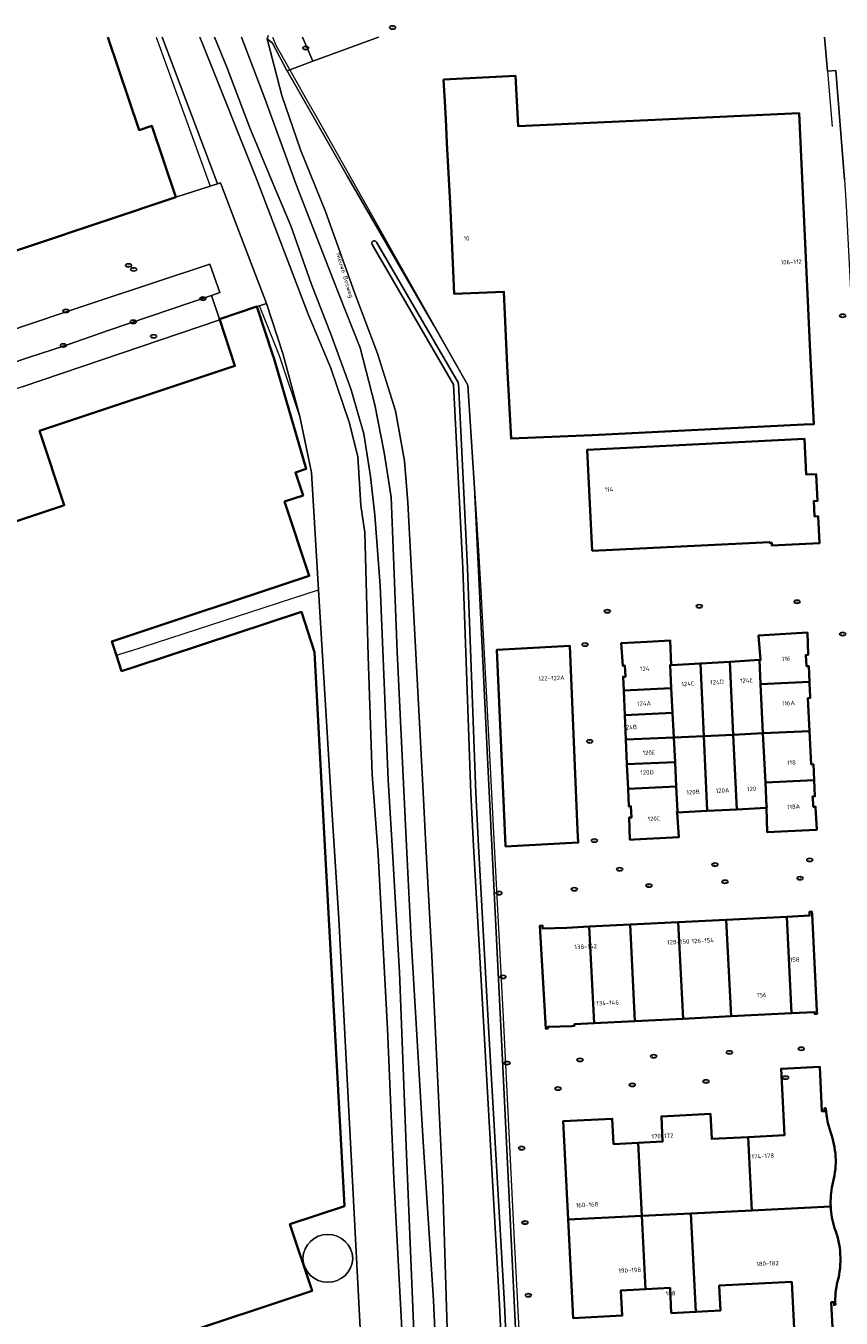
# Model space of a CAD drawing. Header units: metres. Extents: x 103671 to 105190, y 427150 to 429171.
# Tile 306 of 320: x 104499 to 104665, y 428904 to 429167. Entities that reach past the tile are written whole.
import ezdxf
from ezdxf.enums import TextEntityAlignment as Align

# ---------------------------------------------------------------- set-up
doc = ezdxf.new("R2010")
doc.units = ezdxf.units.M
for name, color, linetype, lineweight in [('B-WE-GR-GRAS-GV', 253, 'Continuous', 13), ('B-WE-IE-MEUBILAIR-S', 253, 'Continuous', 25), ('B-WE-IE-TERREINAFSCHEIDING_KUNSTMATIG_HEKWERK-G', 253, 'IE-TERREINAFSCHEIDING_KUNSTMATIG-SO', 18), ('B-WE-IE-TERREINAFSCHEIDING_KUNSTMATIG_HEKWERK_RASTER-G', 253, 'IE-TERREINAFSCHEIDING_KUNSTMATIG-SO', 18), ('B-WE-OG-BEBOUWING-GV', 253, 'Continuous', 35), ('B-WE-OG-BEBOUWING-T18', 7, 'Continuous', 18), ('B-WE-OG-BEBOUWING_OPSLAGTANK-GV', 253, 'Continuous', 18), ('B-WE-OG-TERREIN_ERF-GV', 253, 'Continuous', 18), ('B-WE-OG-TOPOGRAFIE-T18', 7, 'Continuous', 18), ('B-WE-OG-WATER_GREPPEL-GV', 253, 'Continuous', 18), ('B-WE-VH-GESLOTENVERHARDING_ASFALT-GV', 253, 'Continuous', 18), ('B-WE-VH-GESLOTENVERHARDING_BETON-GV', 253, 'Continuous', 18), ('B-WE-VH-OPENVERHARDING-GV', 253, 'Continuous', 18), ('B-WE-VH-OPENVERHARDING_TEGEL-GV', 253, 'Continuous', 18)]:
    doc.layers.add(name, color=color, linetype=linetype, lineweight=lineweight)
doc.styles.add('NLCS-ISO', font='NLCS-ISO.ttf')
doc.styles.add('NLCS-ISO-M500-T18', font='NLCS-ISO.ttf', dxfattribs={"height": 0.9})
doc.linetypes.add('IE-TERREINAFSCHEIDING_KUNSTMATIG-SO', pattern='A,4,[82,NLCS.SHX,S=0.75,R=90,X=0,Y=0],4,-2', length=10)

# ---------------------------------------------------------------- blocks, each defined once
blk = doc.blocks.new('SIE-MEUBILAIR_PUT_KOLK-SO')
blk.add_ellipse((0, 0), major_axis=(1.25, 0), ratio=0.54)
at = {"style": 'NLCS-ISO'}
blk.add_text('klk', height=0.75, dxfattribs=at).set_placement((0.03, 0), align=Align.MIDDLE_CENTER)
blk = doc.blocks.new('SIE-MEUBILAIR_PUT_RIOOLPUT-SO')
blk.add_ellipse((0, 0), major_axis=(1.25, 0), ratio=0.54)
at = {"style": 'NLCS-ISO'}
blk.add_text('ri', height=0.75, dxfattribs=at).set_placement((-0.04, 0.07), align=Align.MIDDLE_CENTER)

msp = doc.modelspace()

# ---------------------------------------------------------------- linework, layer by layer
at = {"layer": 'B-WE-GR-GRAS-GV', "flags": 128}
for points in [[(104526.967, 429164.479), (104537.745, 429135.887), (104538.228, 429134.642), (104538.844, 429134.844), (104542.18, 429126.1), (104548.206, 429110.305), (104551.532, 429100.087), (104554.96, 429087.287), (104557.359, 429075.915), (104558.771, 429052.048), (104561.532, 429006.296), (104561.948, 429000), (104562.932, 428985.131), (104568.865, 428870.644)], [(104534.644, 429164.479), (104535.511, 429162.281), (104546.134, 429135.65), (104556.646, 429108.108), (104561.319, 429097.123), (104565.019, 429086.153), (104566.798, 429079.156), (104567.381, 429069.191), (104568.204, 429063.694), (104568.899, 429038.6), (104569.667, 429014.524), (104570.808, 429000), (104570.954, 428998.149), (104572.811, 428962.818), (104574.097, 428932.329), (104575.588, 428904.296), (104576.164, 428893.609)], [(104546.134, 429135.65), (104535.511, 429162.281), (104534.644, 429164.479)], [(104537.614, 429164.479), (104540.112, 429158.369), (104544.792, 429145.976), (104549.16, 429135.58), (104553.149, 429126.067), (104557.297, 429114.375), (104561.398, 429103.685), (104565.416, 429092.726), (104567.986, 429083.758), (104569.356, 429075.139), (104570.229, 429067.238), (104571.358, 429052.956), (104572.981, 429013.405), (104573.76, 429000), (104575.256, 428974.269), (104576.668, 428937.3), (104578.394, 428896.263)], [(104578.394, 428896.263), (104576.668, 428937.3), (104575.256, 428974.269), (104573.76, 429000), (104572.981, 429013.405), (104571.358, 429052.956), (104570.229, 429067.238), (104569.356, 429075.139), (104567.986, 429083.758), (104565.416, 429092.726), (104561.398, 429103.685), (104557.297, 429114.375), (104553.149, 429126.067), (104549.16, 429135.58), (104544.792, 429145.976), (104540.112, 429158.369), (104537.614, 429164.479)], [(104584.079, 428865.445), (104582.179, 428907.629), (104580.079, 428939.815), (104577.662, 428981.046), (104576.706, 429000), (104575.997, 429014.077), (104574.788, 429039.422), (104574.054, 429058.821), (104573.536, 429070.92), (104572.156, 429080.018), (104570.222, 429089.675), (104567.236, 429101.272), (104562.854, 429112.371), (104554.324, 429134.289), (104547.833, 429151.991), (104543.11, 429164.479)], [(104543.11, 429164.479), (104547.833, 429151.991), (104554.324, 429134.289), (104562.854, 429112.371), (104567.236, 429101.272), (104570.222, 429089.675), (104572.156, 429080.018), (104573.536, 429070.92), (104574.054, 429058.821), (104574.788, 429039.422), (104575.997, 429014.077), (104576.706, 429000), (104577.662, 428981.046), (104580.079, 428939.815), (104582.179, 428907.629), (104584.079, 428865.445)], [(104585.335, 428888.606), (104584.06, 428930.411), (104581.847, 428977.642), (104580.637, 429000), (104580.045, 429010.94), (104576.979, 429069.805), (104576.248, 429078.287), (104574.416, 429088.438), (104570.812, 429100.139), (104566.138, 429112.534), (104560.195, 429128.973), (104555.137, 429141.539), (104551.313, 429152.554), (104548.331, 429164.12), (104548.635, 429164.848)], [(104599.27, 428893.459), (104596.127, 428957.834), (104593.27, 429015.143), (104590.609, 429071.372), (104590.521, 429072.706), (104589.131, 429093.713), (104582.212, 429105.959), (104564.667, 429136.121), (104552.414, 429157.612), (104552.366, 429157.696), (104549.435, 429163.236), (104548.331, 429164.12), (104551.313, 429152.554), (104555.137, 429141.539), (104560.195, 429128.973), (104566.138, 429112.534), (104570.812, 429100.139), (104574.416, 429088.438), (104576.248, 429078.287), (104576.979, 429069.805), (104580.045, 429010.94), (104580.637, 429000), (104581.847, 428977.642), (104584.06, 428930.411), (104585.335, 428888.606)], [(104576.164, 428893.609), (104575.588, 428904.296), (104574.097, 428932.329), (104572.811, 428962.818), (104570.954, 428998.149), (104570.808, 429000), (104569.667, 429014.524), (104568.899, 429038.6), (104568.204, 429063.694), (104567.381, 429069.191), (104566.798, 429079.156), (104565.019, 429086.153), (104561.319, 429097.123), (104556.646, 429108.108), (104546.134, 429135.65)], [(104597.709, 428860.946), (104595.607, 428906.711), (104592.453, 428961.906), (104590.348, 428999.972), (104589.759, 429010.635), (104589.759, 429010.639), (104589.758, 429010.644), (104588.114, 429056.438), (104586.248, 429093.814), (104569.698, 429122.266), (104569.657, 429122.355), (104569.635, 429122.45), (104569.631, 429122.548), (104569.647, 429122.645), (104569.681, 429122.737), (104569.732, 429122.82), (104569.799, 429122.892), (104569.879, 429122.949), (104569.968, 429122.99), (104570.063, 429123.013), (104570.161, 429123.016), (104570.258, 429123), (104570.35, 429122.966), (104570.433, 429122.915), (104570.505, 429122.848), (104570.562, 429122.768), (104587.173, 429094.211), (104587.221, 429094.102), (104587.24, 429093.985), (104589.112, 429056.484), (104589.113, 429056.477), (104590.758, 429010.685), (104591.346, 429000.028), (104593.451, 428961.962), (104596.605, 428906.766), (104596.606, 428906.76), (104598.708, 428860.992)]]:
    msp.add_lwpolyline(points, dxfattribs=at)
at = {"layer": 'B-WE-IE-TERREINAFSCHEIDING_KUNSTMATIG_HEKWERK-G', "flags": 128}
for points in [[(104525.757, 429164.479), (104536.766, 429134.161)], [(104549.416, 429164.479), (104550.155, 429162.66)], [(104550.155, 429162.66), (104552.921, 429157.799), (104556.161, 429152.104), (104558.165, 429148.582), (104571.455, 429125.001), (104574.321, 429119.927), (104589.131, 429093.713), (104590.521, 429072.706), (104591.359, 429060.043), (104591.794, 429051.917), (104593.721, 429015.919), (104594.535, 429000), (104596.323, 428965.092), (104598.623, 428919.749), (104599.975, 428893.94), (104599.998, 428893.497), (104601.261, 428869.407), (104602.168, 428850.915), (104603.945, 428814.628), (104605.959, 428776.502), (104606.68, 428762.856), (104607.337, 428750), (104607.497, 428746.88), (104608.487, 428727.546), (104610.075, 428694.323), (104611.634, 428662.32), (104613.859, 428618.233)], [(104570.992, 429164.479), (104557.647, 429159.546), (104552.921, 429157.799)], [(104661.755, 429164.479), (104662.338, 429157.56)], [(104536.766, 429134.161), (104529.728, 429131.893)], [(104538.844, 429134.844), (104536.766, 429134.161)], [(104548.206, 429110.305), (104542.18, 429126.1)], [(104548.206, 429110.305), (104546.79, 429109.834), (104546.232, 429109.649)], [(104558.771, 429052.048), (104557.359, 429075.915), (104554.96, 429087.287), (104550.817, 429099.653), (104546.79, 429109.834)], [(104575.622, 428764.239), (104573.498, 428806.695), (104573.233, 428811.993), (104569.993, 428870.473), (104568.865, 428870.644), (104562.932, 428985.131), (104561.948, 429000), (104561.532, 429006.296), (104558.771, 429052.048)]]:
    msp.add_lwpolyline(points, dxfattribs=at)
at = {"layer": 'B-WE-IE-TERREINAFSCHEIDING_KUNSTMATIG_HEKWERK_RASTER-G', "flags": 128}
for points in [[(104662.338, 429157.56), (104663.286, 429146.307)], [(104520.409, 429039.581), (104558.771, 429052.048)], [(104520.409, 429039.581), (104517.685, 429038.696)]]:
    msp.add_lwpolyline(points, dxfattribs=at)
at = {"layer": 'B-WE-OG-BEBOUWING-GV', "flags": 128}
for points in [[(104449.663, 429164.479), (104467.553, 429111.067), (104500, 429121.935), (104529.728, 429131.893), (104524.858, 429146.433), (104522.271, 429145.567), (104515.937, 429164.479)], [(104500, 428890.429), (104557.47, 428909.5), (104552.965, 428923.072), (104564.07, 428926.757), (104560.101, 429000), (104557.967, 429039.37), (104555.296, 429047.567), (104521.437, 429036.434), (104518.712, 429035.538), (104517.685, 429038.696), (104516.752, 429041.568), (104556.901, 429054.918), (104551.885, 429070.006), (104555.633, 429071.252), (104554.084, 429075.911), (104556.257, 429076.634), (104549.671, 429099.237), (104549.504, 429099.809), (104546.232, 429109.649), (104538.622, 429107.119), (104538.683, 429106.937), (104541.79, 429097.592), (104502.03, 429084.371), (104507.045, 429069.256), (104506.706, 429069.142), (104500, 429066.894), (104428.466, 429042.912)], [(104662.014, 428946.648), (104661.735, 428946.628), (104661.763, 428946.068), (104661.22, 428946.041), (104660.764, 428955.09), (104652.893, 428954.69), (104653.576, 428941.141), (104646.187, 428940.769), (104646.928, 428925.857), (104663, 428926.656)], [(104663, 428926.656), (104646.928, 428925.857), (104634.562, 428925.242), (104635.557, 428905.242), (104640.556, 428905.493), (104640.299, 428910.586), (104655.079, 428911.313), (104655.761, 428897.784), (104663.551, 428898.176), (104663.119, 428907.19), (104663.638, 428907.217), (104663.666, 428906.657), (104663.946, 428906.671)]]:
    msp.add_lwpolyline(points, dxfattribs=at)
for points in [[(104584.235, 429155.84), (104584.471, 429151.38), (104584.661, 429147.785), (104584.917, 429142.933), (104585.568, 429130.628), (104585.772, 429126.183), (104585.91, 429123.166), (104586.411, 429112.22), (104596.506, 429112.682), (104597.197, 429097.606), (104597.979, 429082.801), (104614.49, 429083.528), (104657.521, 429085.65), (104659.532, 429085.749), (104658.801, 429100.43), (104656.575, 429148.99), (104599.393, 429146.369), (104598.89, 429156.563)], [(104614.49, 429059.981), (104650.57, 429061.778), (104650.579, 429061.599), (104651.008, 429061.621), (104651.039, 429061.047), (104660.698, 429061.522), (104660.426, 429067.036), (104659.717, 429067), (104659.563, 429070.14), (104660.276, 429070.097), (104660.012, 429075.601), (104658.014, 429075.506), (104657.666, 429082.736), (104613.466, 429080.533)], [(104630.541, 429036.757), (104630.348, 429041.749), (104625.631, 429041.478), (104620.39, 429041.188), (104620.674, 429036.64), (104621.124, 429036.667), (104621.214, 429034.403), (104620.76, 429034.392), (104620.884, 429031.575), (104630.563, 429032.034), (104630.327, 429036.745)], [(104648.501, 429037.793), (104648.737, 429032.885), (104658.644, 429033.367), (104658.512, 429036.567), (104658.033, 429036.548), (104657.93, 429038.798), (104658.404, 429038.815), (104658.257, 429043.369), (104648.324, 429042.789), (104648.718, 429037.806)], [(104596.816, 428999.868), (104599.229, 429000), (104611.64, 429000.679), (104611.506, 429003.19), (104609.897, 429040.703), (104595.073, 429039.893), (104596.81, 429000)], [(104630.563, 429032.034), (104630.813, 429027.028), (104631.063, 429022.036), (104637.148, 429022.324), (104636.478, 429037.1), (104630.541, 429036.757), (104630.327, 429036.745)], [(104642.498, 429037.447), (104636.478, 429037.1), (104637.148, 429022.324), (104643.171, 429022.608)], [(104648.737, 429032.885), (104648.501, 429037.793), (104642.498, 429037.447), (104643.171, 429022.608), (104649.216, 429022.894)], [(104630.813, 429027.028), (104630.563, 429032.034), (104620.884, 429031.575), (104621.105, 429026.57)], [(104658.685, 429023.342), (104658.348, 429030.043), (104658.827, 429030.066), (104658.83, 429030.271), (104658.66, 429032.988), (104658.644, 429033.367), (104648.737, 429032.885), (104649.216, 429022.894)], [(104631.063, 429022.036), (104630.813, 429027.028), (104621.105, 429026.57), (104621.324, 429021.606)], [(104649.697, 429012.867), (104659.623, 429013.351), (104659.468, 429016.587), (104659.022, 429016.565), (104658.685, 429023.342), (104649.216, 429022.894)], [(104621.546, 429016.581), (104631.313, 429017.041), (104631.063, 429022.036), (104621.324, 429021.606)], [(104631.063, 429022.036), (104631.313, 429017.041), (104631.563, 429012.038), (104631.814, 429007.015), (104631.717, 429007.012), (104631.73, 429006.758), (104631.737, 429006.758), (104637.838, 429007.088), (104637.148, 429022.324)], [(104637.838, 429007.088), (104643.859, 429007.413), (104643.171, 429022.608), (104637.148, 429022.324)], [(104649.216, 429022.894), (104643.171, 429022.608), (104643.859, 429007.413), (104649.914, 429007.74), (104650.004, 429007.935), (104649.934, 429007.932), (104649.697, 429012.867)], [(104621.546, 429016.581), (104621.766, 429011.576), (104631.563, 429012.038), (104631.313, 429017.041)], [(104659.623, 429013.351), (104649.697, 429012.867), (104649.934, 429007.932), (104650.004, 429007.935), (104649.914, 429007.74), (104650.086, 429002.763), (104660.059, 429003.288), (104660.167, 429003.303), (104659.901, 429007.828), (104659.915, 429007.961), (104659.446, 429007.939), (104659.411, 429008.504), (104659.328, 429009.495), (104659.303, 429010.068), (104659.778, 429010.094)], [(104621.766, 429011.576), (104621.902, 429008.023), (104622.354, 429008.053), (104622.464, 429005.79), (104622.013, 429005.777), (104622.154, 429001.24), (104622.998, 429001.296), (104632.104, 429001.786), (104631.737, 429006.758), (104631.73, 429006.758), (104631.717, 429007.012), (104631.814, 429007.015), (104631.563, 429012.038)], [(104654.032, 428985.593), (104655.022, 428965.96), (104659.714, 428966.196), (104659.732, 428965.837), (104660.221, 428965.862), (104660.194, 428966.411), (104659.202, 428986.086), (104659.175, 428986.635), (104658.685, 428986.611), (104658.703, 428986.251), (104658.705, 428985.828)], [(104614.869, 428963.937), (104613.88, 428983.57), (104609.335, 428983.341), (104604.355, 428983.178), (104604.374, 428983.771), (104603.781, 428983.718), (104605.008, 428962.818), (104605.503, 428962.892), (104605.49, 428963.201), (104610.342, 428963.348), (104610.832, 428963.373), (104610.814, 428963.733)], [(104614.869, 428963.937), (104623.162, 428964.355), (104622.173, 428983.987), (104613.88, 428983.57)], [(104631.96, 428984.481), (104622.173, 428983.987), (104623.162, 428964.355), (104632.95, 428964.848)], [(104631.96, 428984.481), (104632.95, 428964.848), (104642.737, 428965.341), (104641.748, 428984.974)], [(104655.022, 428965.96), (104654.032, 428985.593), (104641.748, 428984.974), (104642.737, 428965.341)], [(104624.543, 428924.744), (104623.804, 428939.621), (104618.807, 428939.369), (104618.548, 428944.502), (104608.563, 428944.015), (104609.572, 428923.999)], [(104623.804, 428939.621), (104624.543, 428924.744), (104624.563, 428924.745), (104634.562, 428925.242), (104646.928, 428925.857), (104646.187, 428940.769), (104638.797, 428940.396), (104638.54, 428945.489), (104628.542, 428944.996), (104628.8, 428939.872)], [(104625.304, 428909.849), (104624.563, 428924.745), (104624.543, 428924.744), (104609.572, 428923.999), (104610.58, 428903.983), (104620.564, 428904.49), (104620.307, 428909.603)], [(104625.304, 428909.849), (104630.301, 428910.095), (104630.558, 428904.991), (104635.557, 428905.242), (104634.562, 428925.242), (104624.563, 428924.745)]]:
    msp.add_lwpolyline(points, close=True, dxfattribs=at)
at = {"layer": 'B-WE-OG-BEBOUWING-GV'}
for points in [[(104663.164, 428941.203, -0.0804591), (104662.014, 428946.648)], [(104663.347, 428931.108, 0.148489), (104663.164, 428941.203)], [(104663, 428926.656, -0.0635311), (104663.347, 428931.108)], [(104663.782, 428922.26, -0.0635449), (104663, 428926.656)], [(104664.386, 428911.422, 0.1598054), (104663.782, 428922.26)], [(104663.946, 428906.671, -0.0703023), (104664.386, 428911.422)]]:
    msp.add_lwpolyline(points, format="xyb", dxfattribs=at)
at = {"layer": 'B-WE-OG-BEBOUWING_OPSLAGTANK-GV'}
for points in [[(104565.768, 428916.116, 0.9561379), (104555.577, 428916.116)], [(104555.577, 428916.116, 0.9561379), (104565.768, 428916.116)]]:
    msp.add_lwpolyline(points, format="xyb", dxfattribs=at)
at = {"layer": 'B-WE-OG-TERREIN_ERF-GV', "flags": 128}
for points in [[(104515.937, 429164.479), (104522.271, 429145.567), (104524.858, 429146.433), (104529.728, 429131.893), (104536.766, 429134.161), (104538.228, 429134.642), (104537.745, 429135.887), (104526.967, 429164.479)], [(104548.481, 429164.479), (104548.331, 429164.12), (104549.435, 429163.236), (104552.366, 429157.696), (104552.414, 429157.612), (104552.921, 429157.799), (104557.647, 429159.546), (104555.547, 429164.479)], [(104570.992, 429164.479), (104557.647, 429159.546), (104552.921, 429157.799), (104552.414, 429157.612), (104564.667, 429136.121), (104582.212, 429105.959), (104589.131, 429093.713), (104590.521, 429072.706), (104590.609, 429071.372), (104593.27, 429015.143), (104596.127, 428957.834), (104599.27, 428893.459), (104599.998, 428893.497), (104668.159, 428897.068)], [(104555.547, 429164.479), (104557.647, 429159.546), (104570.992, 429164.479)], [(104665.776, 429135.502), (104664.068, 429157.693), (104662.338, 429157.56), (104661.755, 429164.479)], [(104568.865, 428870.644), (104562.932, 428985.131), (104561.948, 429000), (104561.532, 429006.296), (104558.771, 429052.048), (104557.359, 429075.915), (104554.96, 429087.287), (104551.532, 429100.087), (104548.206, 429110.305), (104546.79, 429109.834), (104546.232, 429109.649), (104549.504, 429099.809), (104549.671, 429099.237), (104556.257, 429076.634), (104554.084, 429075.911), (104555.633, 429071.252), (104551.885, 429070.006), (104556.901, 429054.918), (104516.752, 429041.568), (104517.685, 429038.696), (104518.712, 429035.538), (104521.437, 429036.434), (104555.296, 429047.567), (104557.967, 429039.37), (104560.101, 429000), (104564.07, 428926.757), (104552.965, 428923.072), (104557.47, 428909.5), (104500, 428890.429)], [(104652.893, 428954.69), (104660.764, 428955.09), (104661.22, 428946.041), (104661.763, 428946.068), (104661.735, 428946.628), (104662.014, 428946.648)], [(104655.761, 428897.784), (104655.079, 428911.313), (104640.299, 428910.586), (104640.556, 428905.493), (104635.557, 428905.242), (104630.558, 428904.991), (104630.301, 428910.095), (104625.304, 428909.849), (104620.307, 428909.603), (104620.564, 428904.49), (104610.58, 428903.983), (104609.572, 428923.999), (104608.563, 428944.015), (104618.548, 428944.502), (104618.807, 428939.369), (104623.804, 428939.621), (104628.8, 428939.872), (104628.542, 428944.996), (104638.54, 428945.489), (104638.797, 428940.396), (104646.187, 428940.769), (104653.576, 428941.141), (104652.893, 428954.69)], [(104663.946, 428906.671), (104663.666, 428906.657), (104663.638, 428907.217), (104663.119, 428907.19), (104663.551, 428898.176)]]:
    msp.add_lwpolyline(points, dxfattribs=at)
for points in [[(104585.91, 429123.166), (104585.772, 429126.183), (104585.568, 429130.628), (104584.917, 429142.933), (104584.661, 429147.785), (104584.471, 429151.38), (104584.235, 429155.84), (104598.89, 429156.563), (104599.393, 429146.369), (104656.575, 429148.99), (104658.801, 429100.43), (104659.532, 429085.749), (104657.521, 429085.65), (104614.49, 429083.528), (104597.979, 429082.801), (104597.197, 429097.606), (104596.506, 429112.682), (104586.411, 429112.22)], [(104613.466, 429080.533), (104657.666, 429082.736), (104658.014, 429075.506), (104660.012, 429075.601), (104660.276, 429070.097), (104659.563, 429070.14), (104659.717, 429067), (104660.426, 429067.036), (104660.698, 429061.522), (104651.039, 429061.047), (104651.008, 429061.621), (104650.579, 429061.599), (104650.57, 429061.778), (104614.49, 429059.981)], [(104648.324, 429042.789), (104658.257, 429043.369), (104658.404, 429038.815), (104657.93, 429038.798), (104658.033, 429036.548), (104658.512, 429036.567), (104658.644, 429033.367), (104658.66, 429032.988), (104658.83, 429030.271), (104658.827, 429030.066), (104658.348, 429030.043), (104658.685, 429023.342), (104659.022, 429016.565), (104659.468, 429016.587), (104659.623, 429013.351), (104659.778, 429010.094), (104659.303, 429010.068), (104659.328, 429009.495), (104659.411, 429008.504), (104659.446, 429007.939), (104659.915, 429007.961), (104659.901, 429007.828), (104660.167, 429003.303), (104660.059, 429003.288), (104650.086, 429002.763), (104649.914, 429007.74), (104643.859, 429007.413), (104637.838, 429007.088), (104631.737, 429006.758), (104632.104, 429001.786), (104622.998, 429001.296), (104622.154, 429001.24), (104622.013, 429005.777), (104622.464, 429005.79), (104622.354, 429008.053), (104621.902, 429008.023), (104621.766, 429011.576), (104621.546, 429016.581), (104621.324, 429021.606), (104621.105, 429026.57), (104620.884, 429031.575), (104620.76, 429034.392), (104621.214, 429034.403), (104621.124, 429036.667), (104620.674, 429036.64), (104620.39, 429041.188), (104625.631, 429041.478), (104630.348, 429041.749), (104630.541, 429036.757), (104636.478, 429037.1), (104642.498, 429037.447), (104648.501, 429037.793), (104648.718, 429037.806)], [(104611.506, 429003.19), (104611.64, 429000.679), (104599.229, 429000), (104596.816, 428999.868), (104596.81, 429000), (104595.073, 429039.893), (104609.897, 429040.703)], [(104622.173, 428983.987), (104631.96, 428984.481), (104641.748, 428984.974), (104654.032, 428985.593), (104658.705, 428985.828), (104658.703, 428986.251), (104658.685, 428986.611), (104659.175, 428986.635), (104659.202, 428986.086), (104660.194, 428966.411), (104660.221, 428965.862), (104659.732, 428965.837), (104659.714, 428966.196), (104655.022, 428965.96), (104642.737, 428965.341), (104632.95, 428964.848), (104623.162, 428964.355), (104614.869, 428963.937), (104610.814, 428963.733), (104610.832, 428963.373), (104610.342, 428963.348), (104605.49, 428963.201), (104605.503, 428962.892), (104605.008, 428962.818), (104603.781, 428983.718), (104604.374, 428983.771), (104604.355, 428983.178), (104609.335, 428983.341), (104613.88, 428983.57)]]:
    msp.add_lwpolyline(points, close=True, dxfattribs=at)
at = {"layer": 'B-WE-OG-TERREIN_ERF-GV'}
for points in [[(104662.014, 428946.648, 0.0804591), (104663.164, 428941.203)], [(104663.164, 428941.203, -0.148489), (104663.347, 428931.108)], [(104663.347, 428931.108, 0.0635311), (104663, 428926.656)], [(104663, 428926.656, 0.0635449), (104663.782, 428922.26)], [(104555.577, 428916.116, -0.9561379), (104565.768, 428916.116)], [(104663.782, 428922.26, -0.1598054), (104664.386, 428911.422)], [(104565.768, 428916.116, -0.9561379), (104555.577, 428916.116)], [(104664.386, 428911.422, 0.0703023), (104663.946, 428906.671)]]:
    msp.add_lwpolyline(points, format="xyb", dxfattribs=at)
at = {"layer": 'B-WE-OG-WATER_GREPPEL-GV', "flags": 128}
msp.add_lwpolyline([(104598.708, 428860.992), (104596.606, 428906.76), (104596.605, 428906.766), (104593.451, 428961.962), (104591.346, 429000.028), (104590.758, 429010.685), (104589.113, 429056.477), (104589.112, 429056.484), (104587.24, 429093.985), (104587.221, 429094.102), (104587.173, 429094.211), (104570.562, 429122.768), (104570.505, 429122.848), (104570.433, 429122.915), (104570.35, 429122.966), (104570.258, 429123), (104570.161, 429123.016), (104570.063, 429123.013), (104569.968, 429122.99), (104569.879, 429122.949), (104569.799, 429122.892), (104569.732, 429122.82), (104569.681, 429122.737), (104569.647, 429122.645), (104569.631, 429122.548), (104569.635, 429122.45), (104569.657, 429122.355), (104569.698, 429122.266), (104586.248, 429093.814), (104588.114, 429056.438), (104589.758, 429010.644), (104589.759, 429010.639), (104589.759, 429010.635), (104590.348, 428999.972), (104592.453, 428961.906), (104595.607, 428906.711), (104597.709, 428860.946)], dxfattribs=at)
at = {"layer": 'B-WE-VH-GESLOTENVERHARDING_ASFALT-GV', "flags": 128}
msp.add_lwpolyline([(104495.778, 429097.973), (104500, 429099.353), (104506.923, 429101.617), (104516, 429104.776), (104536.983, 429111.928), (104538.69, 429112.51), (104536.656, 429118.253), (104513.956, 429110.755), (104507.456, 429108.608), (104500, 429106.099), (104492.502, 429103.575)], dxfattribs=at)
at = {"layer": 'B-WE-VH-GESLOTENVERHARDING_BETON-GV', "flags": 128}
for points in [[(104536.656, 429118.253), (104538.69, 429112.51), (104536.983, 429111.928), (104538.622, 429107.119), (104546.232, 429109.649), (104546.79, 429109.834), (104548.206, 429110.305), (104542.18, 429126.1), (104538.844, 429134.844), (104538.228, 429134.642), (104536.766, 429134.161), (104529.728, 429131.893), (104500, 429121.935), (104467.553, 429111.067), (104472.601, 429097.017), (104478.273, 429098.891), (104492.502, 429103.575), (104500, 429106.099), (104507.456, 429108.608), (104513.956, 429110.755)], [(104538.683, 429106.937), (104498.474, 429093.351), (104420.344, 429066.952), (104428.466, 429042.912), (104500, 429066.894), (104506.706, 429069.142), (104507.045, 429069.256), (104502.03, 429084.371), (104541.79, 429097.592)]]:
    msp.add_lwpolyline(points, close=True, dxfattribs=at)
at = {"layer": 'B-WE-VH-OPENVERHARDING-GV', "flags": 128}
msp.add_lwpolyline([(104498.474, 429093.351), (104538.683, 429106.937), (104538.622, 429107.119), (104536.983, 429111.928), (104516, 429104.776), (104506.923, 429101.617), (104500, 429099.353), (104495.778, 429097.973), (104494.574, 429097.476), (104488.309, 429095.117), (104480.239, 429092.627), (104466.03, 429087.861), (104464.631, 429087.328), (104452.5, 429083.249), (104451.846, 429083.028), (104438.259, 429078.505), (104437.703, 429078.347), (104423.453, 429073.716), (104409.424, 429069.271), (104406.783, 429068.185)], dxfattribs=at)
at = {"layer": 'B-WE-VH-OPENVERHARDING_TEGEL-GV', "flags": 128}
msp.add_lwpolyline([(104661.755, 429164.479), (104662.338, 429157.56), (104664.068, 429157.693), (104665.776, 429135.502), (104666.121, 429130.177), (104672.859, 429000), (104672.969, 428997.883), (104673.542, 428986.809), (104674.561, 428967.135), (104674.943, 428959.747), (104675.235, 428954.11), (104675.646, 428946.161), (104677.603, 428908.352), (104678.025, 428900.21), (104679.446, 428872.753), (104679.762, 428866.648), (104684.216, 428780.606)], dxfattribs=at)

# ---------------------------------------------------------------- block references
at = {"layer": 'B-WE-IE-MEUBILAIR-S', "xscale": 0.5, "yscale": 0.5, "zscale": 0.5}
for name, p in [('SIE-MEUBILAIR_PUT_KOLK-SO', (104573.84, 429166.41)), ('SIE-MEUBILAIR_PUT_KOLK-SO', (104556.2, 429162.24)), ('SIE-MEUBILAIR_PUT_KOLK-SO', (104520.13, 429118.02)), ('SIE-MEUBILAIR_PUT_RIOOLPUT-SO', (104521.204, 429117.227)), ('SIE-MEUBILAIR_PUT_KOLK-SO', (104535.26, 429111.29)), ('SIE-MEUBILAIR_PUT_KOLK-SO', (104507.4, 429108.78)), ('SIE-MEUBILAIR_PUT_KOLK-SO', (104665.42, 429107.8)), ('SIE-MEUBILAIR_PUT_KOLK-SO', (104521.08, 429106.56)), ('SIE-MEUBILAIR_PUT_KOLK-SO', (104506.89, 429101.76)), ('SIE-MEUBILAIR_PUT_RIOOLPUT-SO', (104525.216, 429103.632)), ('SIE-MEUBILAIR_PUT_KOLK-SO', (104656.15, 429049.65)), ('SIE-MEUBILAIR_PUT_KOLK-SO', (104617.56, 429047.7)), ('SIE-MEUBILAIR_PUT_KOLK-SO', (104636.26, 429048.72)), ('SIE-MEUBILAIR_PUT_KOLK-SO', (104665.43, 429043.06)), ('SIE-MEUBILAIR_PUT_KOLK-SO', (104613.03, 429040.93)), ('SIE-MEUBILAIR_PUT_KOLK-SO', (104613.98, 429021.25)), ('SIE-MEUBILAIR_PUT_KOLK-SO', (104614.93, 429001.07)), ('SIE-MEUBILAIR_PUT_KOLK-SO', (104658.74, 428997.13)), ('SIE-MEUBILAIR_PUT_KOLK-SO', (104620.05, 428995.24)), ('SIE-MEUBILAIR_PUT_KOLK-SO', (104639.43, 428996.2)), ('SIE-MEUBILAIR_PUT_KOLK-SO', (104626.01, 428991.91)), ('SIE-MEUBILAIR_PUT_KOLK-SO', (104641.48, 428992.7)), ('SIE-MEUBILAIR_PUT_KOLK-SO', (104656.76, 428993.41)), ('SIE-MEUBILAIR_PUT_KOLK-SO', (104595.49, 428990.38)), ('SIE-MEUBILAIR_PUT_KOLK-SO', (104610.84, 428991.17)), ('SIE-MEUBILAIR_PUT_KOLK-SO', (104596.29, 428973.35)), ('SIE-MEUBILAIR_PUT_KOLK-SO', (104626.98, 428957.21)), ('SIE-MEUBILAIR_PUT_KOLK-SO', (104642.4, 428957.99)), ('SIE-MEUBILAIR_PUT_KOLK-SO', (104657, 428958.73)), ('SIE-MEUBILAIR_PUT_KOLK-SO', (104597.13, 428955.82)), ('SIE-MEUBILAIR_PUT_KOLK-SO', (104611.99, 428956.47)), ('SIE-MEUBILAIR_PUT_KOLK-SO', (104637.62, 428952.1)), ('SIE-MEUBILAIR_PUT_KOLK-SO', (104653.8, 428952.87)), ('SIE-MEUBILAIR_PUT_KOLK-SO', (104607.5, 428950.63)), ('SIE-MEUBILAIR_PUT_KOLK-SO', (104622.61, 428951.38)), ('SIE-MEUBILAIR_PUT_KOLK-SO', (104600.11, 428938.52)), ('SIE-MEUBILAIR_PUT_KOLK-SO', (104600.78, 428923.4)), ('SIE-MEUBILAIR_PUT_KOLK-SO', (104601.5, 428908.61))]:
    msp.add_blockref(name, p, dxfattribs=at)

# ---------------------------------------------------------------- texts
at = {"layer": 'B-WE-OG-BEBOUWING-T18', "style": 'NLCS-ISO-M500-T18'}
for s, rotation, p in [('10', 2.6, (104588.896, 429123.53)), ('106-112', 2.6, (104654.958, 429118.746)), ('114', 2.9, (104617.872, 429072.476)), ('124', 2.3, (104625.153, 429036.006)), ('116', 2.6, (104653.96, 429038.044)), ('122-122A', 2.5, (104606.177, 429034.093)), ('124C', 3.3, (104633.945, 429032.947)), ('124D', 3.3, (104639.868, 429033.289)), ('124E', 3.3, (104645.848, 429033.633)), ('124A', 2.5, (104625.004, 429028.956)), ('116A', 2.9, (104654.394, 429029.02)), ('124B', 2.5, (104622.214, 429024.132)), ('120E', 2.5, (104626.016, 429018.95)), ('120D', 2.5, (104625.622, 429014.939)), ('118', 2.8, (104654.998, 429016.95)), ('120B', 3.1, (104635.003, 429010.941)), ('120A', 3.1, (104640.986, 429011.264)), ('120', 3.1, (104646.914, 429011.584)), ('118A', 3.5, (104655.437, 429007.965)), ('120C', 3.1, (104627.026, 429005.519)), ('128-150', 2.9, (104631.976, 428980.477)), ('126-154', 2.9, (104636.963, 428980.728)), ('138-142', 2.9, (104613.14, 428979.528)), ('158', 2.9, (104655.662, 428976.865)), ('134-146', 2.9, (104617.6, 428968.08)), ('156', 2.9, (104648.967, 428969.66)), ('170-172', 2.8, (104628.753, 428941.002)), ('174-178', 2.9, (104649.17, 428936.914)), ('160-168', 2.9, (104613.425, 428927.021)), ('180-182', 2.8, (104650.153, 428915.076)), ('190-198', 2.8, (104622.113, 428913.697)), ('188', 2.9, (104630.402, 428908.988))]:
    msp.add_text(s, height=0.9, rotation=rotation, dxfattribs=at).set_placement(p, align=Align.MIDDLE)
at = {"layer": 'B-WE-OG-TOPOGRAFIE-T18', "style": 'NLCS-ISO-M500-T18'}
msp.add_text('Nieuwe Bosweg', height=0.9, rotation=286.5, dxfattribs=at).set_placement((104564.037, 429115.99), align=Align.MIDDLE)

doc.saveas('drawing.dxf')
